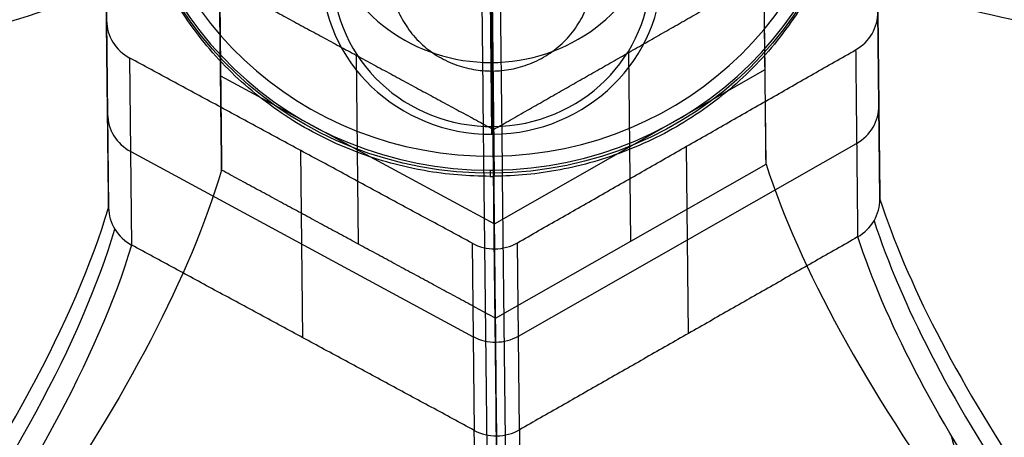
# Model space of a CAD drawing. Header units: millimetres. Extents: x -445 to 449, y -417 to 415.
# Tile 606 of 1056: x -21 to 23, y -293 to -275. Entities that reach past the tile are written whole.
import ezdxf

# ---------------------------------------------------------------- set-up
doc = ezdxf.new("R2010")
doc.units = ezdxf.units.MM
doc.header["$MEASUREMENT"] = 0
doc.layers.add('Default', color=7, linetype='Continuous', true_color=0x000000)

msp = doc.modelspace()

# ---------------------------------------------------------------- linework, layer by layer
at = {"layer": 'Default', "color": 9, "true_color": 0xbfbfbf}
for p, q in [((-0.648, -215.756, -945.185), (0.586, -325.452, -954.27)), ((17.095, -278.587, -754.936), (16.906, -261.934, -759.696)), ((-17.092, -262.317, -759.689), (-16.903, -278.97, -754.93)), ((12.077, -277.013, -755.536), (11.926, -263.691, -759.344)), ((-12.073, -263.962, -759.339), (-11.922, -277.284, -755.531)), ((-0.025, -267.841, -740.898), (0.122, -280.82, -737.189)), ((12.121, -281.171, -770.083), (11.97, -267.848, -773.891)), ((-0.032, -271.579, -745.03), (0.026, -277.074, -764.26)), ((-0.042, -273.542, -740.829), (0.025, -279.861, -762.944)), ((0.039, -273.541, -740.829), (0.132, -281.713, -738.494)), ((17.138, -282.708, -769.359), (17.051, -274.465, -740.514)), ((17.051, -274.486, -740.508), (17.138, -282.729, -769.352)), ((-16.947, -274.848, -740.507), (-16.859, -283.091, -769.352)), ((-5.841, -284.704, -769.128), (-5.929, -276.389, -740.033)), ((6.159, -284.569, -769.13), (6.071, -276.254, -740.036)), ((-15.841, -284.745, -768.877), (-15.928, -276.502, -740.031)), ((-11.922, -277.284, -755.531), (0.153, -283.81, -753.63)), ((0.075, -277.074, -764.26), (0.102, -279.517, -763.562)), ((0.153, -283.81, -753.63), (12.077, -277.013, -755.536)), ((0.102, -279.517, -763.562), (0.106, -279.861, -762.944)), ((0.168, -284.906, -737.581), (0.109, -279.652, -739.083)), ((1.209, -288.758, -752.078), (16.114, -280.263, -754.46)), ((-15.884, -280.624, -754.454), (-0.791, -288.781, -752.077)), ((-8.294, -288.824, -767.688), (-8.381, -280.581, -738.843)), ((8.705, -288.632, -767.691), (8.618, -280.389, -738.846)), ((0.122, -280.82, -737.189), (0.129, -281.439, -737.532)), ((0.197, -287.967, -768.177), (12.121, -281.171, -770.083)), ((-0.045, -281.44, -737.532), (-0.042, -281.714, -738.494)), ((-0.835, -284.659, -737.655), (-0.747, -292.903, -766.5)), ((1.252, -292.88, -766.5), (1.165, -284.637, -737.655)), ((0.234, -293.145, -766.411), (0.146, -284.906, -737.581))]:
    msp.add_line(p, q, dxfattribs=at)
at = {"layer": 'Default', "color": 9, "true_color": 0xbfbfbf, "extrusion": (-0.002912, 0.27477, 0.961506)}
msp.add_circle((2.865, 51.928, -786.972), 16, dxfattribs=at)
for centre, radius, start, end in [((2.865, 51.928, -786.472), 16, 270.0397, 89.4161), ((2.865, 51.928, -786.472), 16, 90.0397, 270.0397), ((2.865, 51.928, -785.972), 15.5, 270.0397, 90.0397), ((2.865, 51.928, -785.972), 15.5, 90.0397, 270.0397), ((2.865, 51.928, -810.472), 7.5, 270.0397, 89.4161), ((2.865, 51.928, -810.472), 7.5, 90.0397, 270.0397), ((2.865, 51.928, -810.972), 7, 90.0397, 270.0397), ((2.865, 51.928, -810.972), 7, 270.0397, 90.0397), ((2.865, 51.928, -798.972), 7.5, 15.006, 89.4161), ((2.865, 51.928, -798.972), 7.5, 89.4161, 165.0735), ((-12.141, 60.578, -787.472), 2, 120.0397, 180.0397), ((17.859, 60.599, -787.472), 2, 0.0397, 60.0397), ((2.865, 51.928, -810.972), 4.459, 89.4161, 90.0397), ((-12.141, 60.578, -802.472), 2, 120.0398, 180.0397), ((17.859, 60.599, -802.472), 2, 0.0397, 60.0397), ((2.865, 51.928, -810.472), 7.5, 89.4161, 90.0397), ((2.865, 51.928, -786.472), 16, 89.4161, 90.0397), ((2.865, 51.928, -787.472), 16, 89.4161, 90.0397), ((2.853, 69.249, -787.472), 2, 60.0397, 120.0397), ((2.853, 69.249, -802.43), 2, 60.0397, 120.0397)]:
    msp.add_arc(centre, radius, start, end, dxfattribs=at)
at = {"layer": 'Default', "color": 9, "true_color": 0xbfbfbf, "extrusion": (0.860528, 0.490479, -0.137558)}
msp.add_arc((-440.824, -711.856, -17.466), 197.521, 294.87253, 333.06514, dxfattribs=at)
at = {"layer": 'Default', "color": 9, "true_color": 0xbfbfbf}
for points, degree in [([(0.184, -325.46, -954.23), (-0.433, -270.612, -949.687), (-1.05, -215.764, -945.145)], 2), ([(-0.251, -215.755, -945.145), (0.366, -270.603, -949.687), (0.983, -325.451, -954.23)], 2), ([(-0.618, -218.575, -940.339), (-0.018, -271.928, -944.758), (0.583, -325.281, -949.177)], 2), ([(-16.947, -274.848, -740.507), (-17.041, -266.522, -742.887), (-17.135, -258.195, -745.267)], 2), ([(86.677, -265.755, -926.592), (43.63, -295.518, -937.885), (0.583, -325.281, -949.177)], 2), ([(-16.859, -283.091, -769.352), (-16.954, -274.765, -771.732), (-17.048, -266.438, -774.112)], 2), ([(16.95, -266.055, -774.118), (17.044, -274.382, -771.739), (17.138, -282.708, -769.359)], 2), ([(-86.822, -267.709, -926.559), (-43.12, -296.495, -937.868), (0.583, -325.281, -949.177)], 2), ([(-11.878, -281.441, -770.079), (-11.953, -274.78, -771.983), (-12.029, -268.119, -773.886)], 2), ([(0.109, -279.652, -739.083), (6.071, -276.254, -740.036), (12.032, -272.856, -740.989)], 2), ([(12.121, -281.171, -770.083), (12.077, -277.013, -755.536), (12.032, -272.856, -740.989)], 2), ([(-11.966, -273.127, -740.984), (-11.922, -277.284, -755.531), (-11.878, -281.441, -770.079)], 2), ([(-11.966, -273.127, -740.984), (-5.929, -276.389, -740.033), (0.109, -279.652, -739.083)], 2), ([(1.165, -284.637, -737.655), (8.618, -280.389, -738.846), (16.07, -276.142, -740.038)], 2), ([(16.07, -276.142, -740.038), (16.114, -280.263, -754.46), (16.157, -284.385, -768.883)], 2), ([(-0.835, -284.659, -737.655), (-8.381, -280.581, -738.843), (-15.928, -276.502, -740.031)], 2), ([(0.197, -287.967, -768.177), (0.153, -283.81, -753.63), (0.109, -279.652, -739.083)], 2), ([(0.197, -287.967, -768.177), (-5.841, -284.704, -769.128), (-11.878, -281.441, -770.079)], 2), ([(17.138, -282.714, -769.357), (17.138, -282.712, -769.358), (17.138, -282.71, -769.358), (17.138, -282.708, -769.359)], 3), ([(-16.859, -283.091, -769.352), (-16.859, -283.093, -769.352), (-16.859, -283.095, -769.351), (-16.859, -283.097, -769.351)], 3), ([(16.157, -284.385, -768.883), (8.705, -288.632, -767.691), (1.252, -292.88, -766.5)], 2), ([(16.157, -284.385, -768.883), (16.159, -284.384, -768.883), (16.161, -284.383, -768.883), (16.163, -284.382, -768.883)], 3), ([(-15.846, -284.742, -768.877), (-15.844, -284.743, -768.877), (-15.843, -284.744, -768.877), (-15.841, -284.745, -768.877)], 3), ([(-0.747, -292.903, -766.5), (-8.294, -288.824, -767.688), (-15.841, -284.745, -768.877)], 2), ([(-0.747, -292.903, -766.5), (-0.746, -292.904, -766.499), (-0.744, -292.905, -766.499), (-0.742, -292.905, -766.499)], 3), ([(1.247, -292.883, -766.499), (1.249, -292.882, -766.499), (1.251, -292.881, -766.5), (1.252, -292.88, -766.5)], 3)]:
    msp.add_open_spline(points, degree=degree, dxfattribs=at)
for points, weights, knots in [([(-0.042, -281.714, -738.494), (-15.869, -281.727, -738.538), (-16.041, -266.51, -742.887), (-16.215, -251.127, -747.284), (-0.216, -250.947, -747.287)], [0.995536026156, 0.709356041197, 1, 0.707106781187, 1], [0.193006, 0.193006, 0.193006, 25.132741, 25.132741, 50.265482, 50.265482, 50.265482]), ([(-0.216, -250.947, -747.287), (15.783, -250.767, -747.29), (15.957, -266.15, -742.893), (16.131, -281.533, -738.497), (0.132, -281.713, -738.494)], [1, 0.707106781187, 1, 0.707106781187, 1], [50.265482, 50.265482, 50.265482, 75.398224, 75.398224, 100.530965, 100.530965, 100.530965]), ([(-0.022, -268.501, -766.711), (-4.481, -268.551, -766.71), (-4.432, -272.838, -765.485), (-4.384, -277.078, -764.273), (0.026, -277.074, -764.26)], [1, 0.707106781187, 1, 0.709356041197, 0.995536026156], [14.006791, 14.006791, 14.006791, 21.010186, 21.010186, 27.959799, 27.959799, 27.959799]), ([(0.075, -277.074, -764.26), (4.533, -277.024, -764.261), (4.484, -272.737, -765.486), (4.436, -268.45, -766.711), (-0.022, -268.501, -766.711)], [1, 0.707106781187, 1, 0.707106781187, 1], [0, 0, 0, 7.003395, 7.003395, 14.006791, 14.006791, 14.006791])]:
    msp.add_rational_spline(points, weights, degree=2, knots=knots, dxfattribs=at)
for points, knots in [([(86.65, -263.197, -917.644), (76.79, -266.623, -908.439), (67.54, -269.415, -898.335), (50.709, -273.518, -876.557), (43.127, -274.83, -864.883), (30.058, -275.792, -840.243), (24.624, -275.433, -827.355), (16.321, -272.964, -800.991), (13.44, -270.855, -787.492), (11.97, -267.848, -773.891)], [-879.495751, -879.495751, -879.495751, -879.495751, -837.156721, -837.156721, -794.836461, -794.836461, -752.393419, -752.393419, -709.935271, -709.935271, -709.935271, -709.935271]), ([(-12.029, -268.119, -773.886), (-13.436, -271.158, -787.487), (-16.273, -273.33, -800.985), (-24.529, -275.985, -827.346), (-29.959, -276.468, -840.231), (-43.055, -275.8, -864.866), (-50.669, -274.659, -876.538), (-67.597, -270.936, -898.31), (-76.911, -268.355, -908.41), (-86.849, -265.152, -917.611)], [709.935271, 709.935271, 709.935271, 709.935271, 752.393429, 752.393429, 794.836471, 794.836471, 837.156731, 837.156731, 879.495751, 879.495751, 879.495751, 879.495751]), ([(12.121, -281.171, -770.083), (13.609, -285.774, -783.228), (16.525, -291.058, -795.82), (24.933, -302.719, -819.556), (30.435, -309.109, -830.72), (43.669, -322.672, -851.209), (51.346, -329.795, -860.473), (68.389, -344.433, -876.895), (77.756, -351.947, -884.053), (87.74, -359.511, -890.117)], [709.935271, 709.935271, 709.935271, 709.935271, 752.393429, 752.393429, 794.836471, 794.836471, 837.156731, 837.156731, 879.495751, 879.495751, 879.495751, 879.495751]), ([(-11.878, -281.441, -770.079), (-13.267, -286.077, -783.223), (-16.069, -291.424, -795.814), (-24.221, -303.272, -819.547), (-29.582, -309.785, -830.709), (-42.514, -323.643, -851.193), (-50.032, -330.937, -860.454), (-66.748, -345.955, -876.869), (-75.945, -353.678, -884.024), (-85.759, -361.466, -890.084)], [709.935271, 709.935271, 709.935271, 709.935271, 752.393419, 752.393419, 794.836461, 794.836461, 837.156721, 837.156721, 879.495751, 879.495751, 879.495751, 879.495751]), ([(16.163, -284.382, -768.883), (16.461, -284.208, -768.921), (16.711, -283.959, -768.986), (17.051, -283.377, -769.151), (17.141, -283.045, -769.252), (17.138, -282.714, -769.357)], [-13.64441, -13.64441, -13.64441, -13.64441, -12.578055, -12.578055, -11.511505, -11.511505, -11.511505, -11.511505]), ([(17.138, -282.714, -769.357), (18.339, -286.397, -779.826), (22.632, -294.742, -800.274), (35.884, -311.514, -831.749), (57.812, -333.029, -861.862), (79.064, -350.433, -878.905), (90.747, -359.354, -885.996)], [-1314.671432, -1314.671432, -1314.671432, -1314.671432, -1279.282813, -1243.894194, -1196.709369, -1149.524555, -1149.524555, -1149.524555, -1149.524555]), ([(-88.767, -361.376, -885.962), (-80.156, -354.49, -880.647), (-64.114, -340.99, -868.41), (-42.072, -320.038, -843.244), (-24.673, -299.752, -810.352), (-18.355, -288.043, -783.309), (-16.859, -283.097, -769.351)], [-189.353565, -189.353565, -189.353565, -189.353565, -153.964948, -118.576332, -71.39151, -24.206688, -24.206688, -24.206688, -24.206688]), ([(-16.859, -283.097, -769.351), (-16.855, -283.428, -769.245), (-16.757, -283.758, -769.144), (-16.404, -284.332, -768.979), (-16.148, -284.575, -768.915), (-15.846, -284.742, -768.877)], [-7.355431, -7.355431, -7.355431, -7.355431, -6.289077, -6.289077, -5.222526, -5.222526, -5.222526, -5.222526]), ([(16.881, -283.668, -769.068), (18.08, -287.338, -779.519), (22.367, -295.646, -799.94), (35.603, -312.326, -831.402), (57.525, -333.716, -861.549), (78.793, -351.016, -878.641), (90.49, -359.883, -885.759)], [0.016308, 0.016308, 0.016308, 0.016308, 35.008571, 70.017143, 116.695238, 163.373334, 163.373334, 163.373334, 163.373334]), ([(-88.498, -361.899, -885.725), (-79.875, -355.053, -880.39), (-63.817, -341.632, -868.115), (-41.769, -320.8, -842.906), (-24.383, -300.629, -810.008), (-18.074, -288.973, -782.997), (-16.581, -284.045, -769.062)], [0, 0, 0, 0, 35.012927, 70.025855, 116.709758, 163.37735, 163.37735, 163.37735, 163.37735]), ([(90.133, -360.403, -885.698), (78.392, -351.581, -878.579), (57.035, -334.356, -861.485), (34.999, -313.025, -831.319), (21.683, -296.364, -799.814), (17.369, -288.055, -779.356), (16.163, -284.382, -768.883)], [-189.353565, -189.353565, -189.353565, -189.353565, -142.168751, -94.983926, -59.595307, -24.206688, -24.206688, -24.206688, -24.206688]), ([(-15.846, -284.742, -768.877), (-17.349, -289.675, -782.84), (-23.701, -301.33, -809.898), (-41.191, -321.469, -842.833), (-63.348, -342.234, -868.052), (-79.473, -355.598, -880.328), (-88.13, -362.412, -885.664)], [-1314.671432, -1314.671432, -1314.671432, -1314.671432, -1267.486618, -1220.301793, -1184.913174, -1149.524555, -1149.524555, -1149.524555, -1149.524555]), ([(1.536, -408.645, -876.337), (1.388, -395.474, -871.846), (1.245, -382.703, -866.162), (0.975, -358.505, -852.421), (0.848, -347.078, -844.364), (0.615, -326.106, -825.954), (0.51, -316.638, -815.652), (0.33, -300.288, -793.231), (0.255, -293.386, -781.093), (0.197, -287.967, -768.177)], [-879.495751, -879.495751, -879.495751, -879.495751, -837.156729, -837.156729, -794.836466, -794.836466, -752.393422, -752.393422, -709.935271, -709.935271, -709.935271, -709.935271]), ([(-0.742, -292.905, -766.499), (-0.439, -293.065, -766.441), (-0.091, -293.148, -766.411), (0.602, -293.14, -766.411), (0.948, -293.05, -766.442), (1.247, -292.883, -766.499)], [-7.355431, -7.355431, -7.355431, -7.355431, -6.289077, -6.289077, -5.222526, -5.222526, -5.222526, -5.222526]), ([(0.932, -410.546, -871.638), (0.758, -398.96, -867.693), (0.427, -376.702, -858.009), (-0.053, -343.702, -836.354), (-0.473, -313.884, -806.24), (-0.672, -298.688, -780.213), (-0.742, -292.905, -766.499)], [-189.353565, -189.353565, -189.353565, -189.353565, -153.964955, -118.576337, -71.391512, -24.206688, -24.206688, -24.206688, -24.206688]), ([(1.247, -292.883, -766.499), (1.302, -298.666, -780.214), (1.435, -313.863, -806.24), (1.676, -343.682, -836.355), (1.931, -376.685, -858.009), (2.098, -398.945, -867.694), (2.184, -410.532, -871.639)], [-1314.671432, -1314.671432, -1314.671432, -1314.671432, -1267.486608, -1220.301783, -1184.913165, -1149.524555, -1149.524555, -1149.524555, -1149.524555]), ([(1.558, -410.572, -871.543), (1.429, -398.995, -867.586), (1.18, -376.76, -857.879), (0.813, -343.814, -836.2), (0.484, -314.068, -806.092), (0.318, -298.913, -780.1), (0.255, -293.144, -766.411)], [0, 0, 0, 0, 35.012921, 70.025842, 116.709737, 163.377322, 163.377322, 163.377322, 163.377322])]:
    msp.add_open_spline(points, degree=3, knots=knots, dxfattribs=at)

doc.saveas('drawing.dxf')
